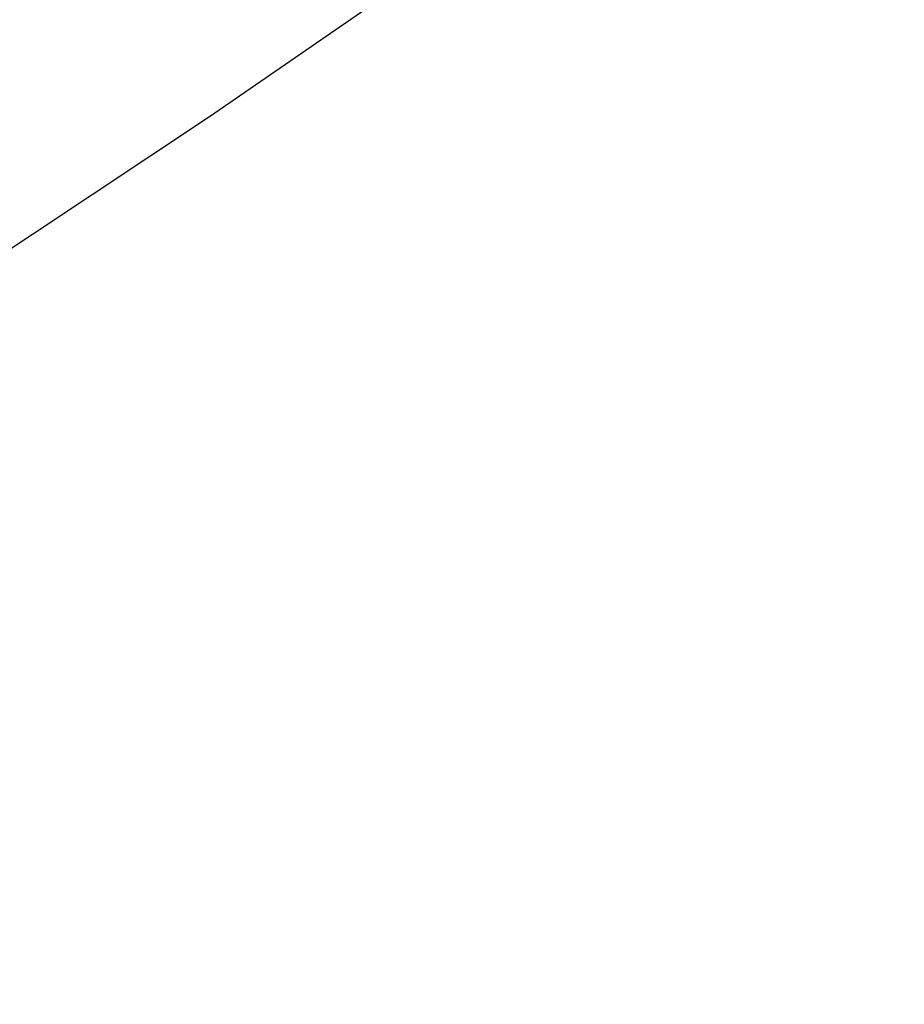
# Model space of a CAD drawing. Extents: x 0 to 362422, y 0 to 4201735.
# Tile 368 of 656: x 360284.11 to 360285.89, y 4200430.24 to 4200432.23. Entities that reach past the tile are written whole.
import ezdxf

# ---------------------------------------------------------------- set-up
doc = ezdxf.new("R2010")
doc.units = 0
doc.header["$LTSCALE"] = 0.5
doc.header["$MEASUREMENT"] = 0
doc.layers.add('(032) Горизонтали утолщенные', color=32, linetype='Continuous', lineweight=30)
doc.layers.add('.', color=7, linetype='Continuous', lineweight=15)

# ---------------------------------------------------------------- blocks, each defined once
blk = doc.blocks.new('gergrgrre')
at = {"layer": '(032) Горизонтали утолщенные', "color": 32}
blk.add_polyline3d([(360282.4434, 4200430.6786, 540), (360283.18, 4200431.16, 540), (360284.49, 4200432.03, 540), (360285.81, 4200432.94, 540), (360287.13, 4200433.87, 540), (360288.43, 4200434.82, 540), (360289.68, 4200435.78, 540), (360290.88, 4200436.75, 540), (360292.02, 4200437.73, 540), (360293.12, 4200438.72, 540), (360294.15, 4200439.71, 540), (360295.13, 4200440.71, 540), (360296.05, 4200441.71, 540), (360296.91, 4200442.71, 540), (360297.73, 4200443.74, 540), (360298.54, 4200444.81, 540)], dxfattribs=at)

msp = doc.modelspace()

# ---------------------------------------------------------------- hatches: boundary and pattern name
at = {"layer": '.', "ltscale": 0.149071}
h = msp.add_hatch(color=256, dxfattribs=at)
h.dxf.hatch_style = 1
h.set_gradient(color1=(255, 255, 255), tint=1)
h.paths.add_polyline_path([(359890.2408, 4200063.4759), (362234.445, 4200063.4759), (362234.349, 4201313.8917), (359890.2408, 4201328.8911)], flags=17)
h.paths.add_polyline_path([(359890.2408, 4200063.4759), (362234.445, 4200063.4759), (362234.445, 4201313.8911), (359890.2408, 4201328.8911)], flags=17)

# ---------------------------------------------------------------- block references
at = {"linetype": 'Continuous'}
msp.add_blockref('gergrgrre', (0, 0), dxfattribs=at)

doc.saveas('drawing.dxf')
